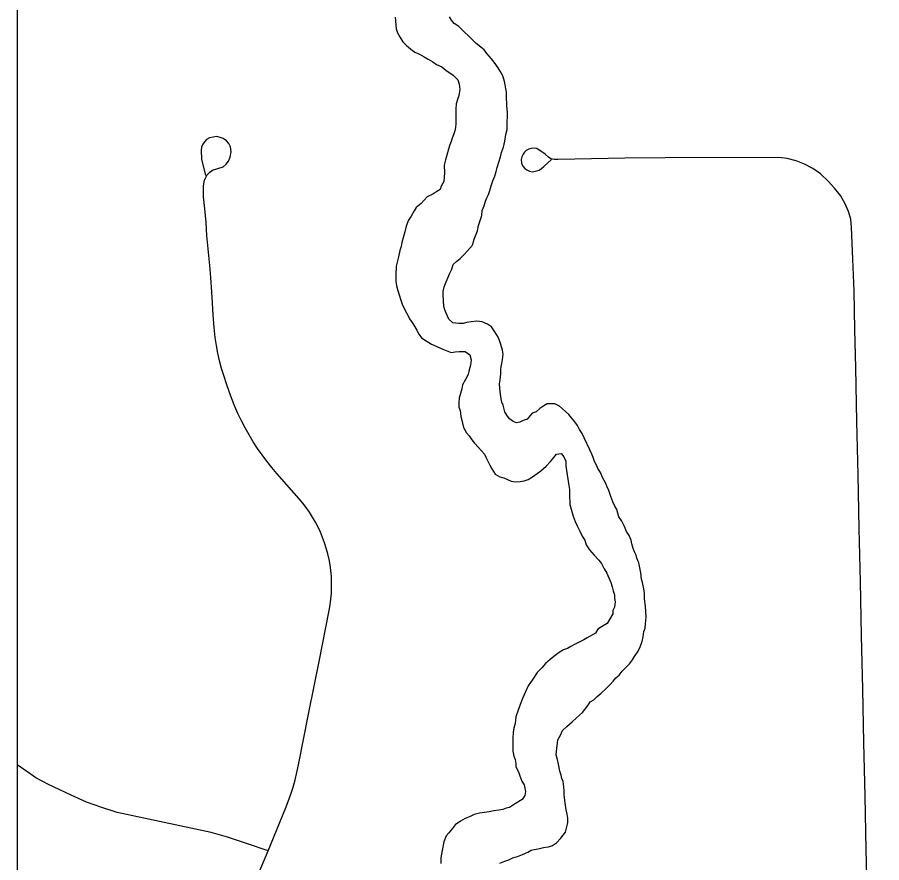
# Model space of a CAD drawing. Extents: x 103424 to 290657, y 38711 to 110967.
# Drawn here: x 103424 to 106089, y 57589 to 60196 of the extents above; entities that cross this region are included whole.
import ezdxf

# ---------------------------------------------------------------- set-up
doc = ezdxf.new("R2010")
doc.units = 0
for name, color, linetype in [('GM_X_Corporation', 7, 'Continuous'), ('GM_X_Major_River', 7, 'Continuous'), ('GM_X_Township_Road', 7, 'Continuous')]:
    doc.layers.add(name, color=color, linetype=linetype)

msp = doc.modelspace()

# ---------------------------------------------------------------- linework, layer by layer
at = {"layer": 'GM_X_Corporation'}
msp.add_lwpolyline([(103423.7, 96534.8), (103423.7, 38711.2), (175679.7, 38711.2), (175679.7, 110967.2), (119699, 110967.2), (119716.9, 106542.5), (119719.8, 106322.8), (119720.8, 106006.3), (119709.7, 99445.7), (119706.4, 99064.2), (119663.9, 96690), (117026.4, 96688.2), (115542.1, 96665), (105081.7, 96574.5)], close=True, dxfattribs=at)
msp.add_lwpolyline([(103423.7, 70904.9), (103423.7, 43132.7), (108691.3, 43264.4), (116952, 43470.9), (119934.2, 43543), (119908.2, 46302.1), (119859.8, 51426.6), (119800.4, 57496.9), (119747.3, 63220.6), (119711.4, 67089.1)], dxfattribs=at)
at = {"layer": 'GM_X_Major_River'}
for points in [[(104589.2, 60196.6), (104591.9, 60160.3), (104596.1, 60148.2), (104604.4, 60134.2), (104612.7, 60120.2), (104623, 60110.3), (104637.3, 60098.4), (104649.6, 60088.5), (104663.8, 60082.7), (104678.1, 60074.8), (104690.3, 60066.9), (104704.6, 60059.1), (104716.8, 60051.2), (104733.1, 60043.4), (104745.4, 60033.5), (104767.8, 60017.7), (104782.2, 60003.8), (104786.5, 59989.7), (104788.7, 59973.6), (104785, 59955.4), (104781.2, 59943.2), (104777.4, 59929), (104775.6, 59912.8), (104775.9, 59898.6), (104776.1, 59882.5), (104776.4, 59868.3), (104774.6, 59856.2), (104772.7, 59846.1), (104768.9, 59833.9), (104765, 59823.7), (104761.2, 59813.5), (104757.3, 59803.4), (104753.5, 59789.2), (104747.7, 59770.9), (104743.9, 59756.7), (104740.2, 59740.5), (104740.6, 59716.2), (104739, 59689.9), (104731.2, 59675.7), (104727.3, 59665.5), (104717.3, 59659.3), (104705.4, 59651), (104687.3, 59642.6), (104669.5, 59622.1), (104653.6, 59609.8), (104647.7, 59599.6), (104637.9, 59583.2), (104630, 59571), (104622.3, 59552.7), (104618.5, 59534.4), (104614.7, 59520.2), (104609, 59501.9), (104607.2, 59489.8)], [(104935.2, 59903.3), (104932.9, 59923.4), (104932.7, 59933.5), (104932.5, 59943.6), (104932.3, 59953.7), (104932.2, 59965.9), (104930, 59975.9), (104927.7, 59988), (104925.6, 59998.1), (104921.2, 60016.2), (104912.9, 60030.2), (104906.7, 60040.2), (104894.3, 60058.2), (104886, 60068.1), (104871.7, 60084.1), (104863.4, 60096), (104853.1, 60104), (104838.8, 60115.8), (104828.6, 60125.8), (104818.3, 60135.7), (104799.8, 60153.6), (104785.5, 60167.5), (104771.2, 60177.4), (104763, 60187.3), (104756.7, 60197.3)], [(105214, 58804.8), (105209.8, 58814.8), (105203.5, 58826.8), (105199.3, 58838.9), (105195.1, 58848.9), (105188.8, 58863), (105172, 58899.1), (105165.7, 58913.1), (105157.5, 58925.1), (105151.2, 58937.1), (105142.9, 58949.1), (105132.6, 58961), (105124.4, 58971), (105114.1, 58980.9), (105095.7, 58996.8), (105081.5, 59004.6), (105071.4, 59004.5), (105057.3, 59004.2), (105047.3, 58998), (105035.3, 58989.7), (105023.4, 58979.4), (105011.3, 58975.2), (104995.5, 58956.8), (104983.5, 58952.5), (104973.4, 58948.3), (104963.4, 58946.1), (104953.2, 58950), (104941, 58957.9), (104932.7, 58969.9), (104926.5, 58979.9), (104922.1, 59000), (104917.9, 59010), (104915.7, 59020.1), (104913.5, 59034.2), (104911.2, 59052.3), (104910.9, 59066.5), (104912.7, 59078.6), (104914.4, 59096.8), (104914.2, 59109), (104916.1, 59119.1), (104917.9, 59129.2), (104919.7, 59141.4), (104921.5, 59157.6), (104919.3, 59169.7), (104914.9, 59187.8), (104910.7, 59199.8), (104906.5, 59209.9), (104896.1, 59225.9), (104885.8, 59241.8), (104873.5, 59249.7), (104857.3, 59257.5), (104841.1, 59259.3), (104823, 59257), (104808.9, 59254.7), (104798.8, 59252.5), (104784.7, 59252.3), (104766.5, 59254), (104754.2, 59265.9), (104745.8, 59284), (104741.6, 59294), (104739.4, 59304.1), (104736.8, 59340.4), (104736.6, 59350.5), (104740.4, 59364.7), (104746.2, 59381), (104752, 59395.2), (104755.9, 59405.4), (104763.7, 59419.6), (104767.5, 59433.8), (104779.5, 59444.1), (104789.4, 59452.4), (104801.3, 59464.7), (104811.2, 59475), (104827.1, 59493.4), (104832.8, 59511.7), (104838.6, 59527.9), (104842.5, 59538.1), (104846.2, 59554.3), (104852, 59572.6), (104855.8, 59584.8), (104857.6, 59601), (104863.4, 59615.2), (104867.2, 59629.4), (104871, 59639.6), (104876.9, 59649.8), (104880.7, 59662), (104884.5, 59676.2), (104890.3, 59692.4), (104896.1, 59706.7), (104899.9, 59720.9), (104903.8, 59733.1), (104913.3, 59765.5), (104917.1, 59779.7), (104922.9, 59796), (104926.6, 59814.3), (104930.3, 59834.5), (104934.1, 59850.7), (104933.8, 59864.9), (104933.7, 59875), (104935.4, 59889.1), (104935.2, 59903.3)], [(104607.2, 59489.8), (104603.3, 59477.6), (104599.6, 59457.3), (104592, 59428.9), (104590.5, 59400.6), (104590.8, 59382.4), (104593.1, 59368.3), (104597.3, 59354.3), (104601.6, 59340.2), (104605.9, 59324.1), (104610.1, 59312.1), (104618.5, 59294), (104628.9, 59276), (104633.1, 59266), (104643.4, 59252), (104649.7, 59242), (104655.9, 59232), (104660.1, 59222), (104670.4, 59208), (104684.7, 59198.1), (104701, 59188.3), (104735.6, 59172.7), (104745.7, 59168.8), (104762, 59163), (104774.1, 59165.2), (104786.2, 59165.4), (104804.3, 59165.7), (104818.6, 59155.9), (104822.9, 59139.8), (104821.2, 59123.6), (104817.4, 59109.4), (104813.6, 59095.2), (104805.8, 59078.9), (104796, 59062.6), (104794.1, 59050.4), (104790.3, 59036.2), (104786.5, 59022), (104784.8, 59007.8), (104785, 58993.7), (104789.2, 58983.7), (104791.5, 58965.5), (104795.8, 58949.4), (104798, 58939.4), (104800.2, 58929.3), (104808.5, 58915.3), (104816.7, 58905.3), (104825, 58893.3), (104833.3, 58883.4), (104845.6, 58869.4), (104864.1, 58849.5), (104868.3, 58839.5), (104874.6, 58827.5), (104880.8, 58815.5), (104887.1, 58803.5), (104897.4, 58787.5), (104911.7, 58779.6), (104923.9, 58775.8), (104946.2, 58766), (104958.4, 58764.2), (104974.5, 58764.5), (104986.6, 58766.7), (104998.6, 58771), (105012.6, 58779.3), (105026.6, 58789.6), (105038.5, 58797.9), (105054.4, 58812.3), (105068.3, 58826.6), (105078.2, 58838.9), (105086.1, 58849.2), (105100.2, 58851.4), (105108.4, 58841.4), (105114.7, 58827.4), (105114.9, 58813.3), (105117.2, 58799.2), (105119.5, 58785), (105124, 58752.8), (105126.3, 58740.7), (105126.4, 58730.6), (105126.7, 58714.5), (105126.9, 58704.4), (105127, 58694.3), (105133.5, 58672.1), (105137.7, 58658.1), (105144, 58642), (105150.3, 58628), (105158.7, 58612), (105165, 58595.9), (105173.3, 58583.9), (105177.6, 58569.8), (105187.9, 58553.9), (105202.3, 58537.9), (105216.7, 58522), (105224.9, 58512), (105233.3, 58496), (105241.6, 58482), (105247.9, 58468), (105254.2, 58453.9), (105258.4, 58439.8), (105260.7, 58427.8), (105264.9, 58415.7), (105265.1, 58403.6)], [(104911.5, 57587.7), (104927.5, 57594), (104939.6, 57598.2), (104951.6, 57604.5), (104965.6, 57608.7), (104981.7, 57615.1), (104997.7, 57621.4), (105007.7, 57627.6), (105017.8, 57629.8), (105029.8, 57632), (105045.9, 57636.3), (105062, 57638.6), (105074, 57642.8), (105086, 57651.1), (105099.9, 57665.5), (105113.7, 57683.9), (105117.5, 57696.1), (105121.3, 57712.3), (105121.1, 57726.5), (105118.9, 57738.6), (105116.6, 57752.6), (105114.3, 57766.8), (105112.1, 57780.9), (105109.8, 57799), (105109.6, 57811.1), (105109.4, 57823.2), (105107.1, 57839.4), (105102.9, 57849.4), (105100.7, 57859.5), (105096.4, 57871.5), (105094.3, 57881.6), (105092, 57893.7), (105089.8, 57907.8), (105085.5, 57921.8), (105087.2, 57942.1), (105088.9, 57958.3), (105090.8, 57968.4), (105098.6, 57982.7), (105104.4, 57996.9), (105118.3, 58009.2), (105134.2, 58023.7), (105148.2, 58036), (105166.1, 58052.5), (105183.8, 58075), (105189.7, 58085.2), (105201.7, 58091.4), (105211.6, 58101.7), (105223.6, 58112), (105239.5, 58126.4), (105251.4, 58138.7), (105261.3, 58149), (105269.2, 58159.2), (105279.1, 58167.5), (105289, 58179.7), (105299, 58190), (105310.9, 58202.3), (105320.7, 58214.6), (105326.6, 58224.8), (105338.4, 58241.2), (105344.3, 58255.4), (105350.1, 58271.7), (105353.8, 58285.9), (105355.6, 58302.1), (105359.5, 58312.2), (105361.2, 58326.4), (105362.9, 58346.6), (105360.3, 58380.9), (105357.9, 58403.1), (105357.7, 58419.3), (105355.4, 58433.4), (105351, 58453.5), (105348.8, 58463.6), (105346.5, 58483.7), (105344.3, 58493.8), (105342.1, 58503.9), (105339.9, 58513.9), (105333.6, 58528), (105331.5, 58538), (105327.2, 58548.1), (105323, 58558.1), (105318.8, 58572.2), (105316.5, 58584.3), (105310.3, 58598.3), (105302, 58610.3), (105295.7, 58626.3), (105287.3, 58642.4), (105279, 58656.4), (105272.6, 58678.5), (105266.4, 58688.5), (105260.1, 58702.5), (105253.8, 58718.6), (105247.4, 58736.7), (105241.1, 58750.7), (105236.9, 58760.7), (105228.6, 58776.7), (105222.2, 58792.8), (105214, 58804.8)], [(105265.1, 58403.6), (105267.3, 58393.5), (105265.5, 58377.3), (105259.6, 58367.1), (105259.8, 58357), (105242.2, 58326.5), (105230.2, 58320.2), (105214.2, 58309.8), (105206.3, 58297.6), (105180.4, 58283), (105170.4, 58276.8), (105154.4, 58268.4), (105142.3, 58262.2), (105130.4, 58255.9), (105120.4, 58249.7), (105108.3, 58245.5), (105094.3, 58237.1), (105078.4, 58224.8), (105066.4, 58216.5), (105052.5, 58204.1), (105040.6, 58189.8), (105026.8, 58175.4), (105013, 58155), (104999.2, 58134.6), (104989.5, 58114.2), (104981.7, 58095.9), (104973.9, 58077.6), (104968.2, 58059.3), (104960.4, 58039), (104958.8, 58018.7), (104955, 58004.6), (104953.2, 57990.4), (104951.4, 57974.2), (104951.8, 57954), (104952.1, 57933.8), (104954.4, 57917.7), (104958.6, 57907.6), (104960.8, 57895.6), (104961, 57885.5), (104969.3, 57869.4), (104973.6, 57857.4), (104979.9, 57841.3), (104986.2, 57829.3), (104988.4, 57819.2), (104990.5, 57809.2), (104988.7, 57797), (104980.9, 57784.8), (104956.9, 57770.2), (104940.9, 57759.9), (104930.9, 57757.7), (104920.8, 57753.5), (104908.8, 57751.2), (104892.7, 57749), (104878.6, 57746.7), (104864.5, 57744.5), (104848.4, 57742.2), (104832.3, 57737.9), (104820.3, 57731.6), (104804.3, 57725.3), (104790.3, 57717), (104774.3, 57706.6), (104764.4, 57694.3), (104754.5, 57682), (104746.6, 57671.8), (104738.9, 57653.5), (104733.3, 57627.2), (104729.6, 57604.9), (104729.9, 57586.7)]]:
    msp.add_lwpolyline(points, dxfattribs=at)
at = {"layer": 'GM_X_Township_Road'}
for points in [[(104158.6, 57533.2), (104196.9, 57626.3), (104250.6, 57756.7), (104259.1, 57778.5), (104267, 57800.5), (104274, 57822.8), (104280.3, 57845.3), (104286.1, 57867.9), (104290.9, 57890.8), (104323, 58052.8), (104354.1, 58210.2), (104385.3, 58367.5), (104388.3, 58384.8), (104390.6, 58402.3), (104392.1, 58419.8), (104392.8, 58437.3), (104392.1, 58472.5), (104390.4, 58490), (104388.1, 58507.5), (104385.1, 58524.8), (104381.3, 58541.9), (104376.5, 58558.9), (104371.3, 58575.6), (104365.2, 58592.1), (104358.7, 58608.3), (104351.1, 58624.3), (104343.1, 58639.8), (104334.3, 58655), (104324.7, 58669.8), (104314.7, 58684.2), (104303.9, 58698.2), (104292.5, 58711.6), (104224.4, 58789.1), (104208.5, 58807.8), (104193.2, 58827.1), (104178.6, 58846.8), (104164.5, 58867), (104150.9, 58887.6), (104138.3, 58908.6), (104126.3, 58930.1), (104114.9, 58951.9), (104104.1, 58974.1), (104094.3, 58996.5), (104085, 59019.4), (104076.7, 59042.4), (104068.9, 59065.8), (104061.5, 59089.1), (104053.4, 59113.4), (104047.2, 59136.9), (104041.6, 59160.4), (104037.9, 59184.7), (104034.3, 59209.3), (104031, 59239.5), (104028.2, 59279.2), (104025.7, 59315.2), (104023.4, 59349), (104020.3, 59393.9), (104017.7, 59430.7), (104012.6, 59482.8), (104008.6, 59523.7), (104006, 59563.3), (104002.3, 59605.6), (103998.3, 59643.1), (103997.4, 59676.2), (104001.3, 59694.5), (104008.9, 59710.8), (104016.9, 59718.8), (104025.3, 59724.8), (104058.7, 59735.6), (104067.9, 59743.6), (104074.7, 59753.1), (104080.3, 59765.1), (104083.1, 59781.8), (104080.7, 59796.6), (104075.9, 59806.9), (104068.7, 59815.7), (104058.7, 59822.5), (104049.6, 59825.7), (104038.8, 59828.5), (104016.5, 59824.9), (104007.3, 59819.7), (104000.9, 59812.5), (103995.8, 59805.3), (103991.8, 59795.8), (103990.2, 59786.6), (103992.2, 59759.1), (104004.1, 59708.4)], [(106045.1, 57464.8), (106041.5, 57629.8), (106037.9, 57794.9), (106034.3, 57959.9), (106030.7, 58124.9), (106027.1, 58290), (106023.5, 58455), (106019.9, 58620), (106016.4, 58785.1), (106012.8, 58950.1), (106009.2, 59115.1), (106006.6, 59233.7), (106004, 59352.2), (106000.2, 59450), (105996.3, 59547.8), (105993.4, 59573.6), (105986.3, 59597.9), (105976.4, 59621.5), (105961.7, 59646.9), (105943.5, 59669.2), (105924.4, 59691.2), (105900.1, 59713.4), (105877.1, 59729.6), (105850.8, 59743.7), (105825.5, 59753.2), (105797.4, 59760.8), (105771.5, 59764.3), (105421.2, 59762.6), (105297.4, 59761.4), (105194.5, 59759.4), (105091.7, 59757.5), (105078.8, 59757.8), (105069.2, 59760.1), (105061.6, 59765.3), (105051.6, 59774.2), (105026.1, 59791.4), (105017.4, 59792.4), (105008.1, 59792.1), (105000.6, 59789.2), (104993, 59785.2), (104988, 59780.2), (104983.4, 59773.9), (104979.1, 59766.3), (104977.8, 59757.8), (104978.8, 59746.6), (104982.1, 59737.7), (104988.4, 59730.1), (104994.6, 59725.8), (105003.2, 59721.8), (105012.8, 59719.8), (105032.9, 59724.4), (105040.2, 59729.8), (105047.4, 59735.7), (105070.5, 59757.5)], [(104196.9, 57626.3), (104130.7, 57648.5), (104072.2, 57668.2), (104021.9, 57682.2), (103862.1, 57716.6), (103731.6, 57743.9), (103683.9, 57759.2), (103637.4, 57775.8), (103589.6, 57797.2), (103519.7, 57830.5), (103480.9, 57851.5), (103456.2, 57868.6), (103426.8, 57889), (103423.7, 57891.4)]]:
    msp.add_lwpolyline(points, dxfattribs=at)

doc.saveas('drawing.dxf')
